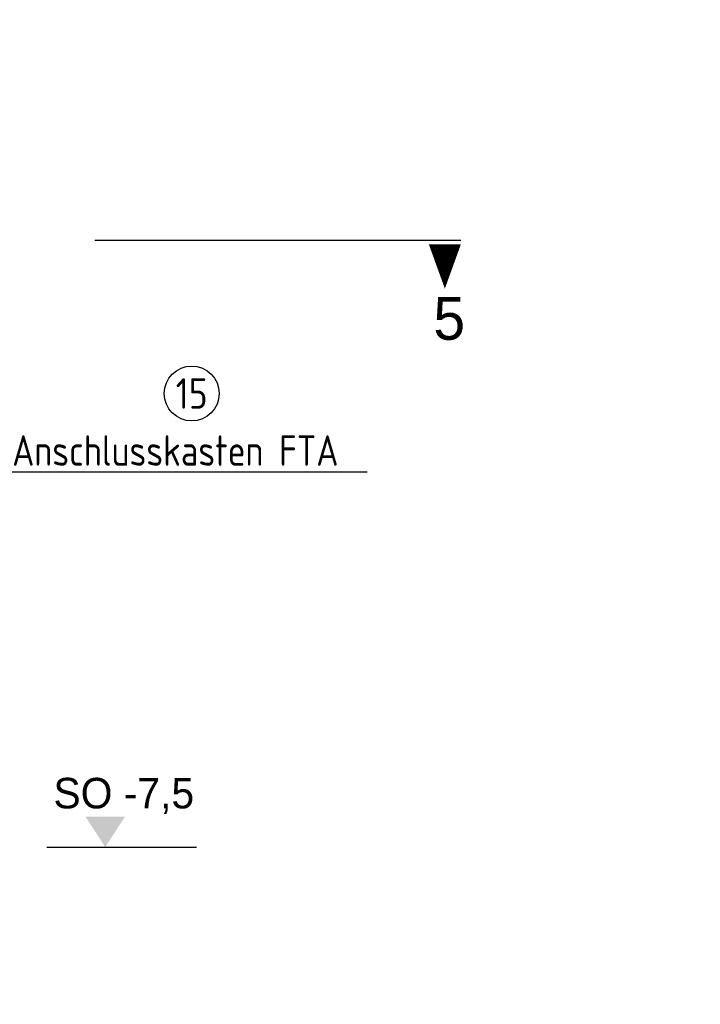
# Model space of a CAD drawing. Extents: x -805 to 3526, y -961 to 1039.
# Tile 320 of 471: x 1263.07 to 1268.65, y 27.77 to 35.83. Entities that reach past the tile are written whole.
import ezdxf
from ezdxf import colors
from ezdxf.entities.mleader import LeaderData, LeaderLine
from ezdxf.enums import TextEntityAlignment as Align
from ezdxf.math import Vec2, Vec3

# ---------------------------------------------------------------- set-up
doc = ezdxf.new("R2010")
doc.units = 0
for name, pattern in [('ACAD_ISO10W100', [18, 12, -3, 0, -3]), ('AUSGEZOGEN', [2, 1, 1]), ('DASHDOT', [25.4, 12.7, -6.35, 0, -6.35]), ('STRICHPUNKTX2', [50.8, 25.4, -12.7, 0, -12.7])]:
    doc.linetypes.add(name, pattern=pattern)
doc.layers.get('0').update_dxf_attribs({"color": 251})
doc.layers.add('TTK-B-Bestand', color=252, linetype='Continuous', lineweight=35)
for name, color, linetype in [('TTK-P-Bahnsteig', 12, 'Continuous'), ('TTK-P-TEXT', 12, 'AUSGEZOGEN'), ('TTK-P-Verm', 251, 'Continuous'), ('TTK-Schnittlinien 200', 3, 'Continuous'), ('XYYY_44400---_Niederspannungsinstallationsanlagen', 7, 'Continuous'), ('XYYY_44500-T-_Beleuchtungsanlagen_Texte Stromkreis', 10, 'Continuous')]:
    doc.layers.add(name, color=color, linetype=linetype)
doc.styles.add('AKG DIN 6776', font='AKG_DIN67.TTF')
doc.styles.add('AKGDIN6776', font='AKG_DIN67.TTF', dxfattribs={"height": 2.5})
doc.styles.add('iso', font='isocpeur.ttf')
doc.styles.add('ISOCP', font='ISOCP.SHX', dxfattribs={"width": 0.9})
doc.dimstyles.new('TTK$6', dxfattribs={"dimtxt": 2.5, "dimasz": 2.5, "dimexe": 3.5, "dimexo": 0.1, "dimgap": 1, "dimtad": 1, "dimzin": 0, "dimtxsty": 'AKG DIN 6776', "dimblk": 'OBLIQUE', "dimcen": -0.09, "dimdle": 3, "dimse1": 1, "dimse2": 1, "dimclrd": 256, "dimclre": 256, "dimclrt": 256, "dimadec": 3, "dimazin": 0, "dimtfac": 1, "dimtofl": 0, "dimtmove": 0, "dimatfit": 3, "dimldrblk": 'OBLIQUE', "dimfxl": 7, "dimfxlon": 1, "dimtolj": 1, "dimtzin": 0, "dimlwd": -1, "dimlwe": -1, "dimarcsym": 0})

# ---------------------------------------------------------------- blocks, each defined once
blk = doc.blocks.new('*D549')
at = {"layer": 'DEFPOINTS', "color": 0}
for p in [(1594.653, 36.7397), (1594.3062, 36.5752), (8.2233, 0)]:
    blk.add_point(p, dxfattribs=at)
at = {"layer": 'TTK-B-Bestand', "insert": (1594.1093, 36.9835), "char_height": 0.25, "attachment_point": 5, "style": 'AKG DIN 6776'}
blk.add_mtext('\\A1;36,588', dxfattribs=at)
blk = doc.blocks.new('_OBLIQUE')
at = {"color": 0, "linetype": 'ByBlock'}
blk.add_line((-0.5, -0.5), (0.5, 0.5), dxfattribs=at)
blk = doc.blocks.new('*D548')
at = {"layer": 'DEFPOINTS', "color": 0}
for p in [(1585.5366, 36.7706), (1585.0459, 36.614), (-0.8681, 0.0309)]:
    blk.add_point(p, dxfattribs=at)
at = {"layer": 'TTK-B-Bestand', "insert": (1585.0178, 37.0144), "char_height": 0.25, "attachment_point": 5, "style": 'AKG DIN 6776'}
blk.add_mtext('\\A1;36,621', dxfattribs=at)
blk = doc.blocks.new('*D536')
at = {"layer": 'DEFPOINTS', "color": 0}
for p in [(1593.4264, 36.6522), (1593.9095, 36.6522), (733.0659, 0.1071)]:
    blk.add_point(p, dxfattribs=at)
at = {"layer": 'TTK-P-TEXT', "insert": (1594.4538, 36.896), "char_height": 0.25, "attachment_point": 5, "style": 'AKG DIN 6776'}
blk.add_mtext('\\A1;36,589', dxfattribs=at)
blk = doc.blocks.new('_None')
blk = doc.blocks.new('Stromkreis AVT I.2')
blk.add_wipeout([(0, 2.25), (-0.282, 2.232), (-0.56, 2.179), (-0.828, 2.092), (-1.084, 1.972), (-1.323, 1.82), (-1.54, 1.64), (-1.734, 1.434), (-1.9, 1.206), (-2.036, 0.958), (-2.14, 0.695), (-2.21, 0.422), (-2.246, 0.141), (-2.246, -0.141), (-2.21, -0.422), (-2.14, -0.695), (-2.036, -0.958), (-1.9, -1.206), (-1.734, -1.434), (-1.54, -1.64), (-1.323, -1.82), (-1.084, -1.972), (-0.828, -2.092), (-0.56, -2.179), (-0.282, -2.232), (0, -2.25), (0.282, -2.232), (0.56, -2.179), (0.828, -2.092), (1.084, -1.972), (1.323, -1.82), (1.54, -1.64), (1.734, -1.434), (1.9, -1.206), (2.036, -0.958), (2.14, -0.695), (2.21, -0.422), (2.246, -0.141), (2.246, 0.141), (2.21, 0.422), (2.14, 0.695), (2.036, 0.958), (1.9, 1.206), (1.734, 1.434), (1.54, 1.64), (1.323, 1.82), (1.084, 1.972), (0.828, 2.092), (0.56, 2.179), (0.282, 2.232)])
blk.add_circle((0, 0), 2.25)
at = {"style": 'iso', "width": 0.85}
blk.add_attdef('STROMKREIS', text='', height=2.5, dxfattribs=at).set_placement((0, 0), align=Align.MIDDLE)

msp = doc.modelspace()

# ---------------------------------------------------------------- linework, layer by layer
at = {"layer": 'TTK-P-Bahnsteig', "color": 251}
msp.add_circle((473.7851, 39.1322), 1000, dxfattribs=at)
at = {"layer": 'TTK-P-Verm', "color": 251, "linetype": 'DASHDOT', "ltscale": 0.1}
msp.add_line((1263.2963, 29.0537), (1264.5208, 29.0537), dxfattribs=at)
at = {"layer": 'TTK-P-Verm', "color": 251, "linetype": 'Continuous'}
msp.add_solid([(1263.7745, 29.0537), (1263.937, 29.3037), (1263.612, 29.3037)], dxfattribs=at)
at = {"layer": 'TTK-Schnittlinien 200', "color": 251, "linetype": 'ACAD_ISO10W100', "ltscale": 0.5}
msp.add_line((1263.6886, 34.022), (1266.6856, 34.022), dxfattribs=at)
at = {"layer": 'TTK-Schnittlinien 200', "color": 251, "linetype": 'ByBlock', "ltscale": 0.03}
msp.add_lwpolyline([(1266.5559, 33.9879, 0.2625, 0, 0), (1266.5559, 33.625, 0, 0, 0)], format="xyseb", dxfattribs=at)

# ---------------------------------------------------------------- texts
at = {"layer": 'TTK-P-Verm', "color": 251, "insert": (1263.3506, 29.6203), "char_height": 0.25, "width": 1.301906, "attachment_point": 1, "style": 'AKGDIN6776'}
msp.add_mtext('SO -7,5', dxfattribs=at)
at = {"layer": 'TTK-Schnittlinien 200', "color": 251, "linetype": 'STRICHPUNKTX2', "ltscale": 0.03, "style": 'AKG DIN 6776'}
msp.add_text('5', height=0.35, dxfattribs=at).set_placement((1266.4618, 33.2065))

# ---------------------------------------------------------------- dimensions: what is measured, and where the dimension line sits
at = {"layer": 'TTK-B-Bestand', "color": 251}
for feature_location, offset, origin, text, picture, middle in [((1585.0459, 36.614), (0.4461, 0.1576), (-0.8681, 0.0309), '36,621', '*D548', (1585.0178, 37.0144)), ((1594.3062, 36.5752), (0.2947, 0.1656), (8.2233, 0), '36,588', '*D549', (1594.1093, 36.9835))]:
    dim = msp.add_ordinate_dim(feature_location=feature_location, offset=offset, dtype=0, origin=origin, text=text, dimstyle='TTK$6', override={"dimscale": 0, "dimdec": 3, "dimtmove": 1, "dimfxlon": 0}, dxfattribs=at)
    dim.commit()
    dim.dimension.update_dxf_attribs({"geometry": picture, "text_midpoint": middle})
at = {"layer": 'TTK-P-TEXT', "color": 251}
dim = msp.add_ordinate_dim(feature_location=(1593.4264, 36.6522), offset=(0.4831, 0), dtype=0, origin=(733.0659, 0.1071), text='36,589', dimstyle='TTK$6', override={"dimscale": 0, "dimfxlon": 0}, dxfattribs=at)
dim.commit()
dim.dimension.update_dxf_attribs({"geometry": '*D536', "text_midpoint": (1594.4538, 36.896)})

# ---------------------------------------------------------------- next in the draw order: leaders
at = {"layer": 'XYYY_44400---_Niederspannungsinstallationsanlagen', "color": 10}
ml = msp.add_multileader_mtext('Standard', dxfattribs=at)
ml.set_content('Anschlusskasten FTA', color=256, style='ISOCP')
ml.set_leader_properties()
ml.set_arrow_properties(name='NONE')
ml.build(insert=Vec2(0, 0))
ml.multileader.update_dxf_attribs({"text_left_attachment_type": 5, "text_right_attachment_type": 5, "dogleg_length": 0.0313, "arrow_head_size": 0.09})
ctx = ml.context
ctx.base_point, ctx.char_height, ctx.arrow_head_size, ctx.landing_gap_size, ctx.plane_origin = Vec3(1262.9814, 32.1247), 0.25, 0.09, 0.0313, Vec3(1265.1457, 32.1323)
ctx.left_attachment, ctx.right_attachment = 5, 5
notes = []
notes.append((ctx, [(0, (1, 1, 0), (1262.9501, 32.1247), (1, 0), 0.0313, [(0, [(1262.4981, 32.8877)], 0, [])])]))
ctx.mtext.insert, ctx.mtext.rotation, ctx.mtext.width, ctx.mtext.flow_direction = Vec3(1263.0126, 32.4247), 5.040055, 2.879042, 5
ctx.mtext.has_bg_fill, ctx.mtext.bg_color, ctx.mtext.bg_scale_factor, ctx.mtext.bg_transparency, ctx.mtext.use_window_bg_color = 1, -1073741824, 1.1, 0, 1
for ctx, leaders in notes:
    for number, flags, end, landing, length, lines in leaders:
        leader = LeaderData()
        leader.index, (leader.has_last_leader_line, leader.has_dogleg_vector, leader.attachment_direction) = number, flags
        leader.last_leader_point, leader.dogleg_vector, leader.dogleg_length = Vec3(end), Vec3(landing), length
        for number, points, colour, breaks in lines:
            line = LeaderLine()
            line.index, line.vertices, line.color, line.breaks = number, Vec3.list(points), colors.encode_raw_color(colour), breaks
            leader.lines.append(line)
        ctx.leaders.append(leader)

# ---------------------------------------------------------------- next in the draw order: block references
at = {"layer": 'XYYY_44500-T-_Beleuchtungsanlagen_Texte Stromkreis', "xscale": 0.1000000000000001, "yscale": 0.1000000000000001, "zscale": 0.1}
msp.add_blockref('Stromkreis AVT I.2', (1264.4827, 32.7666), dxfattribs=at).add_auto_attribs({'STROMKREIS': '15'})

doc.saveas('drawing.dxf')
